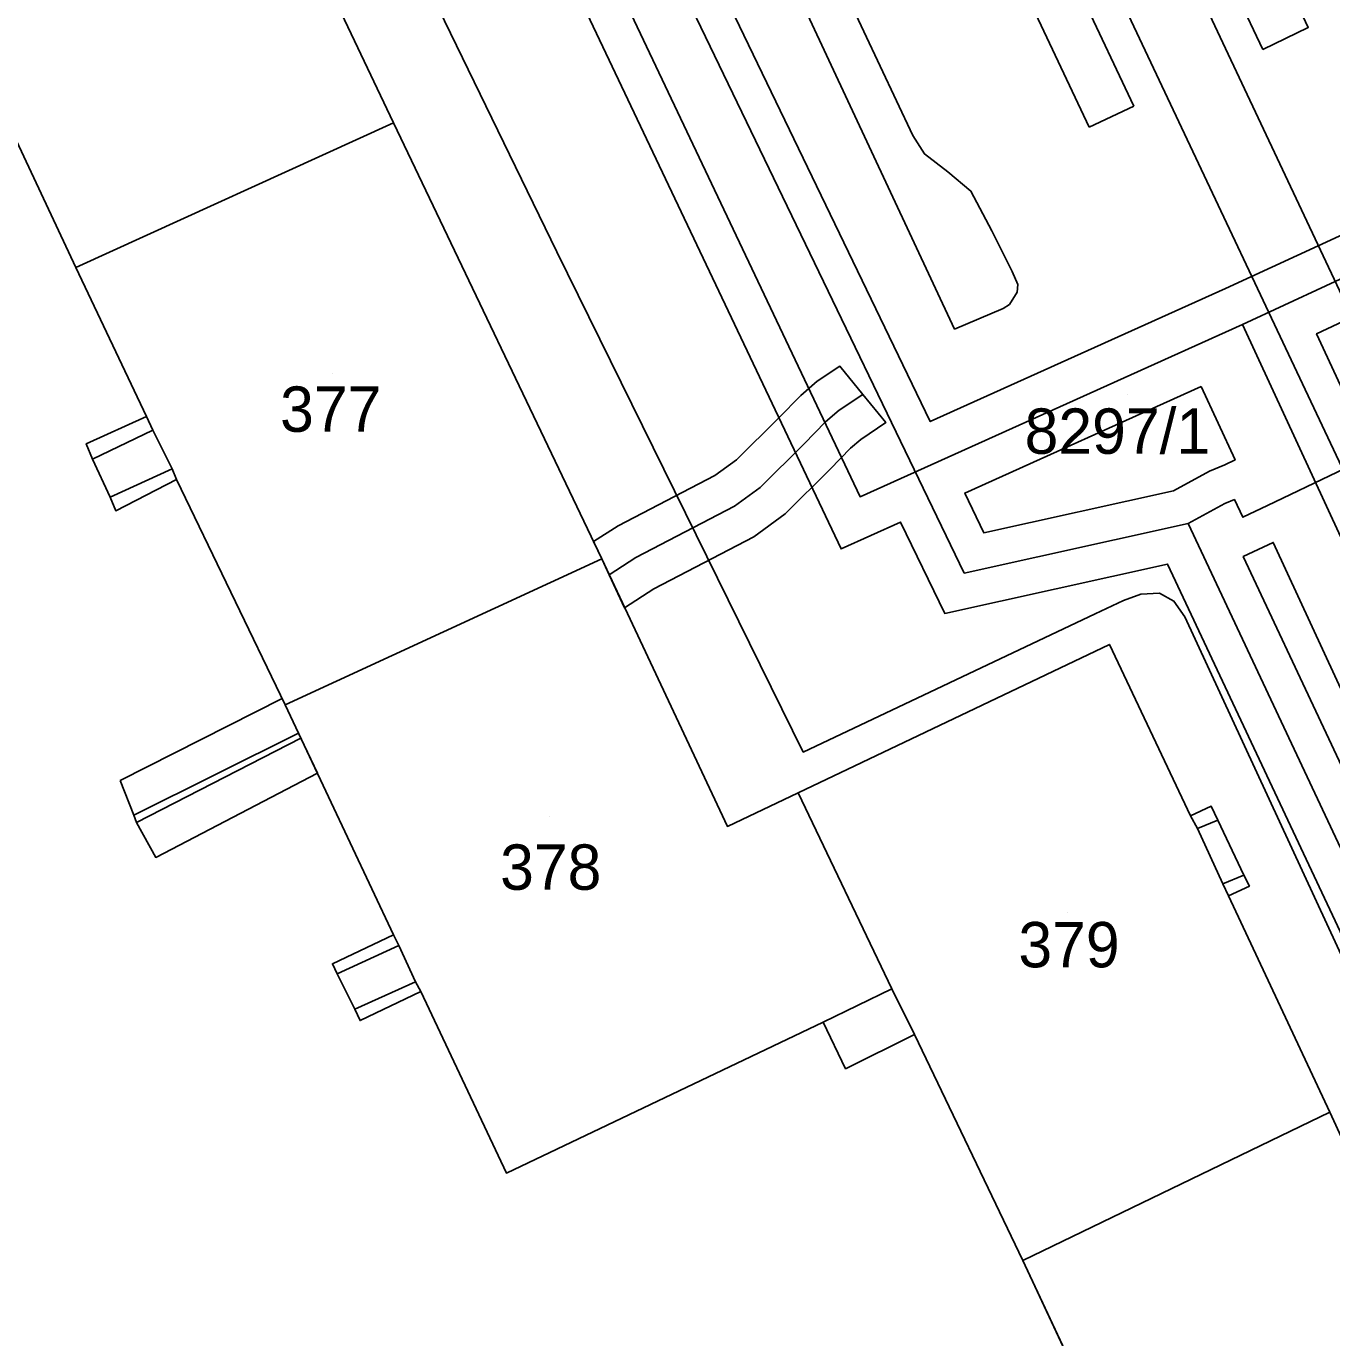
# Model space of a CAD drawing. Extents: x -264070 to -262271, y -1238894 to -1238141.
# Drawn here: x -263630.2 to -263572.7, y -1238773.8 to -1238716 of the extents above; entities that cross this region are included whole.
import ezdxf

# ---------------------------------------------------------------- set-up
doc = ezdxf.new("R2010")
doc.units = 0
for name, color, linetype in [('body_kn', 7, 'Continuous'), ('kladpar_druhypozemkov', 7, 'Continuous'), ('kladpar_hranice', 7, 'Continuous'), ('kladpar_parcelnecisla', 7, 'Continuous'), ('kladpar_plochy', 7, 'Continuous'), ('linie', 7, 'Continuous'), ('tarchy_linie', 7, 'Continuous'), ('zappar_hrandruhpozemk', 7, 'Continuous')]:
    doc.layers.add(name, color=color, linetype=linetype)

msp = doc.modelspace()

# ---------------------------------------------------------------- linework, layer by layer
at = {"layer": 'body_kn'}
for p, q in [((-263573.73, -1238716.08), (-263573.73, -1238716.08)), ((-263575.73, -1238717.06), (-263575.73, -1238717.06)), ((-263575.73, -1238717.06), (-263575.73, -1238717.06)), ((-263581.41, -1238719.56), (-263581.41, -1238719.56)), ((-263614.05, -1238720.29), (-263614.05, -1238720.29)), ((-263614.05, -1238720.29), (-263614.05, -1238720.29)), ((-263583.38, -1238720.48), (-263583.38, -1238720.48)), ((-263583.38, -1238720.48), (-263583.38, -1238720.48)), ((-263591.16, -1238720.84), (-263591.16, -1238720.84)), ((-263590.64, -1238721.66), (-263590.64, -1238721.66)), ((-263589.61, -1238722.45), (-263589.61, -1238722.45)), ((-263588.6, -1238723.3), (-263588.6, -1238723.3)), ((-263587.68, -1238725.05), (-263587.68, -1238725.05)), ((-263606.85, -1238725.97), (-263606.85, -1238725.97)), ((-263628.05, -1238726.67), (-263628.05, -1238726.67)), ((-263586.78, -1238726.84), (-263586.78, -1238726.84)), ((-263586.53, -1238727.41), (-263586.53, -1238727.41)), ((-263586.56, -1238727.76), (-263586.56, -1238727.76)), ((-263577.37, -1238727.59), (-263577.37, -1238727.59)), ((-263587.18, -1238728.48), (-263587.18, -1238728.48)), ((-263586.9, -1238728.3), (-263586.9, -1238728.3)), ((-263576.63, -1238729.18), (-263576.63, -1238729.18)), ((-263576.63, -1238729.18), (-263576.63, -1238729.18)), ((-263589.32, -1238729.38), (-263589.32, -1238729.38)), ((-263573.36, -1238729.59), (-263573.36, -1238729.59)), ((-263594.37, -1238731.02), (-263594.37, -1238731.02)), ((-263595.37, -1238731.68), (-263595.37, -1238731.68)), ((-263578.45, -1238731.92), (-263578.45, -1238731.92)), ((-263578.45, -1238731.92), (-263578.45, -1238731.92)), ((-263596.1, -1238732.31), (-263596.1, -1238732.31)), ((-263593.36, -1238732.26), (-263593.36, -1238732.26)), ((-263624.94, -1238733.24), (-263624.94, -1238733.24)), ((-263624.94, -1238733.24), (-263624.94, -1238733.24)), ((-263597.08, -1238733.31), (-263597.08, -1238733.31)), ((-263594.41, -1238732.96), (-263594.41, -1238732.96)), ((-263624.65, -1238733.84), (-263624.65, -1238733.84)), ((-263595, -1238733.47), (-263595, -1238733.47)), ((-263592.35, -1238733.5), (-263592.35, -1238733.5)), ((-263590.39, -1238733.46), (-263590.39, -1238733.46)), ((-263627.59, -1238734.44), (-263627.59, -1238734.44)), ((-263595.94, -1238734.44), (-263595.94, -1238734.44)), ((-263593.45, -1238734.25), (-263593.45, -1238734.25)), ((-263593.9, -1238734.63), (-263593.9, -1238734.63)), ((-263627.31, -1238735.11), (-263627.31, -1238735.11)), ((-263623.81, -1238735.54), (-263623.81, -1238735.54)), ((-263598.93, -1238735.15), (-263598.93, -1238735.15)), ((-263594.8, -1238735.56), (-263594.8, -1238735.56)), ((-263578.08, -1238735.64), (-263578.08, -1238735.64)), ((-263577.4, -1238735.37), (-263577.4, -1238735.37)), ((-263576.95, -1238735.15), (-263576.95, -1238735.15)), ((-263623.61, -1238736.02), (-263623.61, -1238736.02)), ((-263599.88, -1238735.84), (-263599.88, -1238735.84)), ((-263626.54, -1238736.79), (-263626.54, -1238736.79)), ((-263597.89, -1238736.37), (-263597.89, -1238736.37)), ((-263593.48, -1238736.77), (-263593.48, -1238736.77)), ((-263588.87, -1238736.61), (-263588.87, -1238736.61)), ((-263579.66, -1238736.51), (-263579.66, -1238736.51)), ((-263626.29, -1238737.39), (-263626.29, -1238737.39)), ((-263599.02, -1238737.19), (-263599.02, -1238737.19)), ((-263577.41, -1238737.07), (-263577.41, -1238737.07)), ((-263576.98, -1238736.9), (-263576.98, -1238736.9)), ((-263575.52, -1238737.16), (-263575.52, -1238737.16)), ((-263596.79, -1238737.53), (-263596.79, -1238737.53)), ((-263591.7, -1238737.89), (-263591.7, -1238737.89)), ((-263579.02, -1238737.95), (-263579.02, -1238737.95)), ((-263579.02, -1238737.95), (-263579.02, -1238737.95)), ((-263576.61, -1238737.68), (-263576.61, -1238737.68)), ((-263604.15, -1238738.06), (-263604.15, -1238738.06)), ((-263598.16, -1238738.54), (-263598.16, -1238738.54)), ((-263588.03, -1238738.36), (-263588.03, -1238738.36)), ((-263605.23, -1238738.75), (-263605.23, -1238738.75)), ((-263605.23, -1238738.75), (-263605.23, -1238738.75)), ((-263594.32, -1238739.07), (-263594.32, -1238739.07)), ((-263575.27, -1238738.79), (-263575.27, -1238738.79)), ((-263604.87, -1238739.51), (-263604.87, -1238739.51)), ((-263604.87, -1238739.51), (-263604.87, -1238739.51)), ((-263603.36, -1238739.45), (-263603.36, -1238739.45)), ((-263576.59, -1238739.41), (-263576.59, -1238739.41)), ((-263604.54, -1238740.21), (-263604.54, -1238740.21)), ((-263604.54, -1238740.21), (-263604.54, -1238740.21)), ((-263588.89, -1238740.14), (-263588.89, -1238740.14)), ((-263579.93, -1238739.74), (-263579.93, -1238739.74)), ((-263602.57, -1238740.84), (-263602.57, -1238740.84)), ((-263581.87, -1238741.35), (-263581.87, -1238741.35)), ((-263581.1, -1238741.07), (-263581.1, -1238741.07)), ((-263580.28, -1238741.02), (-263580.28, -1238741.02)), ((-263579.65, -1238741.37), (-263579.65, -1238741.37)), ((-263603.86, -1238741.67), (-263603.86, -1238741.67)), ((-263589.75, -1238741.92), (-263589.75, -1238741.92)), ((-263583.12, -1238741.94), (-263583.12, -1238741.94)), ((-263579.17, -1238742.07), (-263579.17, -1238742.07)), ((-263582.49, -1238743.28), (-263582.49, -1238743.28)), ((-263582.49, -1238743.28), (-263582.49, -1238743.28)), ((-263618.96, -1238745.67), (-263618.96, -1238745.67)), ((-263618.82, -1238745.95), (-263618.82, -1238745.95)), ((-263618.23, -1238747.2), (-263618.23, -1238747.2)), ((-263618.13, -1238747.42), (-263618.13, -1238747.42)), ((-263595.99, -1238748.03), (-263595.99, -1238748.03)), ((-263617.4, -1238748.96), (-263617.4, -1238748.96)), ((-263626.1, -1238749.28), (-263626.1, -1238749.28)), ((-263626.1, -1238749.28), (-263626.1, -1238749.28)), ((-263596.21, -1238749.82), (-263596.21, -1238749.82)), ((-263578, -1238750.42), (-263578, -1238750.42)), ((-263625.49, -1238750.81), (-263625.49, -1238750.81)), ((-263625.49, -1238750.81), (-263625.49, -1238750.81)), ((-263625.37, -1238751.14), (-263625.37, -1238751.14)), ((-263625.37, -1238751.14), (-263625.37, -1238751.14)), ((-263578.92, -1238750.84), (-263578.92, -1238750.84)), ((-263578.92, -1238750.84), (-263578.92, -1238750.84)), ((-263577.72, -1238751.03), (-263577.72, -1238751.03)), ((-263599.33, -1238751.31), (-263599.33, -1238751.31)), ((-263578.61, -1238751.4), (-263578.61, -1238751.4)), ((-263624.53, -1238752.67), (-263624.53, -1238752.67)), ((-263576.57, -1238753.46), (-263576.57, -1238753.46)), ((-263577.49, -1238753.84), (-263577.49, -1238753.84)), ((-263576.32, -1238753.94), (-263576.32, -1238753.94)), ((-263577.25, -1238754.37), (-263577.25, -1238754.37)), ((-263614.05, -1238756.08), (-263614.05, -1238756.08)), ((-263614.05, -1238756.08), (-263614.05, -1238756.08)), ((-263613.82, -1238756.55), (-263613.82, -1238756.55)), ((-263616.74, -1238757.36), (-263616.74, -1238757.36)), ((-263616.53, -1238757.81), (-263616.53, -1238757.81)), ((-263613.08, -1238758.16), (-263613.08, -1238758.16)), ((-263612.85, -1238758.59), (-263612.85, -1238758.59)), ((-263592.08, -1238758.46), (-263592.08, -1238758.46)), ((-263592.08, -1238758.46), (-263592.08, -1238758.46)), ((-263615.75, -1238759.36), (-263615.75, -1238759.36)), ((-263615.52, -1238759.87), (-263615.52, -1238759.87)), ((-263595.11, -1238759.94), (-263595.11, -1238759.94)), ((-263591.08, -1238760.48), (-263591.08, -1238760.48)), ((-263594.12, -1238761.99), (-263594.12, -1238761.99)), ((-263572.78, -1238763.9), (-263572.78, -1238763.9)), ((-263572.78, -1238763.9), (-263572.78, -1238763.9)), ((-263609.07, -1238766.59), (-263609.07, -1238766.59)), ((-263586.31, -1238770.44), (-263586.31, -1238770.44))]:
    msp.add_line(p, q, dxfattribs=at)
at = {"layer": 'kladpar_druhypozemkov'}
for p, q in [((-263616.74, -1238731.36), (-263616.74, -1238731.36)), ((-263581.69, -1238732.28), (-263581.69, -1238732.28)), ((-263607.19, -1238750.86), (-263607.19, -1238750.86)), ((-263584.34, -1238755.11), (-263584.34, -1238755.11))]:
    msp.add_line(p, q, dxfattribs=at)
at = {"layer": 'kladpar_hranice'}
for points in [[(-263623.38, -1238700.66), (-263614.05, -1238720.29), (-263628.05, -1238726.67), (-263631.1, -1238720.14), (-263633.83, -1238721.38), (-263634.06, -1238720.89), (-263634.93, -1238719.07), (-263635.13, -1238718.65), (-263632.47, -1238717.36), (-263637.15, -1238707.22), (-263632.64, -1238705.06), (-263623.38, -1238700.66)], [(-263568.38, -1238773.44), (-263572.78, -1238763.9), (-263577.25, -1238754.37), (-263576.32, -1238753.94), (-263576.57, -1238753.46), (-263577.72, -1238751.03), (-263578, -1238750.42), (-263578.92, -1238750.84), (-263582.49, -1238743.28), (-263596.21, -1238749.82), (-263599.33, -1238751.31), (-263604.87, -1238739.51), (-263614.05, -1238720.29), (-263623.38, -1238700.66)], [(-263631.1, -1238720.14), (-263628.05, -1238726.67), (-263624.94, -1238733.24), (-263627.59, -1238734.44), (-263627.31, -1238735.11), (-263626.54, -1238736.79), (-263626.29, -1238737.39), (-263623.61, -1238736.02), (-263618.82, -1238745.95), (-263614.05, -1238756.08), (-263616.74, -1238757.36), (-263616.53, -1238757.81), (-263615.75, -1238759.36), (-263615.52, -1238759.87), (-263612.85, -1238758.59), (-263609.07, -1238766.59), (-263595.11, -1238759.94), (-263594.12, -1238761.99), (-263591.08, -1238760.48), (-263586.31, -1238770.44), (-263581.71, -1238780.26)], [(-263614.05, -1238720.29), (-263604.87, -1238739.51), (-263618.82, -1238745.95), (-263623.61, -1238736.02), (-263626.29, -1238737.39), (-263626.54, -1238736.79), (-263627.31, -1238735.11), (-263627.59, -1238734.44), (-263624.94, -1238733.24), (-263628.05, -1238726.67), (-263614.05, -1238720.29)], [(-263604.87, -1238739.51), (-263599.33, -1238751.31), (-263596.21, -1238749.82), (-263592.08, -1238758.46), (-263595.11, -1238759.94), (-263609.07, -1238766.59), (-263612.85, -1238758.59), (-263615.52, -1238759.87), (-263615.75, -1238759.36), (-263616.53, -1238757.81), (-263616.74, -1238757.36), (-263614.05, -1238756.08), (-263618.82, -1238745.95), (-263604.87, -1238739.51)], [(-263582.49, -1238743.28), (-263578.92, -1238750.84), (-263578, -1238750.42), (-263577.72, -1238751.03), (-263576.57, -1238753.46), (-263576.32, -1238753.94), (-263577.25, -1238754.37), (-263572.78, -1238763.9), (-263586.31, -1238770.44), (-263591.08, -1238760.48), (-263594.12, -1238761.99), (-263595.11, -1238759.94), (-263592.08, -1238758.46), (-263596.21, -1238749.82), (-263582.49, -1238743.28)], [(-263572.78, -1238763.9), (-263568.38, -1238773.44), (-263567.32, -1238772.95), (-263567.01, -1238773.58), (-263565.91, -1238776.05), (-263565.7, -1238776.49), (-263566.75, -1238776.92), (-263563.68, -1238783.43), (-263577.16, -1238789.7), (-263580.42, -1238783.02), (-263583.04, -1238784.32), (-263583.25, -1238783.79), (-263584.07, -1238782.13), (-263584.34, -1238781.62), (-263581.71, -1238780.26), (-263586.31, -1238770.44), (-263572.78, -1238763.9)]]:
    msp.add_lwpolyline(points, dxfattribs=at)
at = {"layer": 'kladpar_plochy'}
for p, q in [((-263631.1, -1238720.14), (-263628.05, -1238726.67)), ((-263628.05, -1238726.67), (-263624.94, -1238733.24)), ((-263624.94, -1238733.24), (-263627.59, -1238734.44)), ((-263627.59, -1238734.44), (-263627.31, -1238735.11)), ((-263627.31, -1238735.11), (-263626.54, -1238736.79)), ((-263626.29, -1238737.39), (-263623.61, -1238736.02)), ((-263623.61, -1238736.02), (-263618.82, -1238745.95)), ((-263626.54, -1238736.79), (-263626.29, -1238737.39)), ((-263618.82, -1238745.95), (-263614.05, -1238756.08)), ((-263614.05, -1238756.08), (-263616.74, -1238757.36)), ((-263616.74, -1238757.36), (-263616.53, -1238757.81)), ((-263616.53, -1238757.81), (-263615.75, -1238759.36)), ((-263615.52, -1238759.87), (-263612.85, -1238758.59)), ((-263612.85, -1238758.59), (-263609.07, -1238766.59)), ((-263615.75, -1238759.36), (-263615.52, -1238759.87)), ((-263609.07, -1238766.59), (-263595.11, -1238759.94)), ((-263595.11, -1238759.94), (-263594.12, -1238761.99)), ((-263594.12, -1238761.99), (-263591.08, -1238760.48)), ((-263591.08, -1238760.48), (-263586.31, -1238770.44)), ((-263586.31, -1238770.44), (-263581.71, -1238780.26))]:
    msp.add_line(p, q, dxfattribs=at)
for points in [[(-263623.38, -1238700.66), (-263614.05, -1238720.29), (-263628.05, -1238726.67), (-263631.1, -1238720.14), (-263633.83, -1238721.38), (-263634.06, -1238720.89), (-263634.93, -1238719.07), (-263635.13, -1238718.65), (-263632.47, -1238717.36), (-263637.15, -1238707.22), (-263632.64, -1238705.06)], [(-263614.05, -1238720.29), (-263604.87, -1238739.51), (-263618.82, -1238745.95), (-263623.61, -1238736.02), (-263626.29, -1238737.39), (-263626.54, -1238736.79), (-263627.31, -1238735.11), (-263627.59, -1238734.44), (-263624.94, -1238733.24), (-263628.05, -1238726.67)], [(-263604.87, -1238739.51), (-263599.33, -1238751.31), (-263596.21, -1238749.82), (-263592.08, -1238758.46), (-263595.11, -1238759.94), (-263609.07, -1238766.59), (-263612.85, -1238758.59), (-263615.52, -1238759.87), (-263615.75, -1238759.36), (-263616.53, -1238757.81), (-263616.74, -1238757.36), (-263614.05, -1238756.08), (-263618.82, -1238745.95)], [(-263582.49, -1238743.28), (-263578.92, -1238750.84), (-263578, -1238750.42), (-263577.72, -1238751.03), (-263576.57, -1238753.46), (-263576.32, -1238753.94), (-263577.25, -1238754.37), (-263572.78, -1238763.9), (-263586.31, -1238770.44), (-263591.08, -1238760.48), (-263594.12, -1238761.99), (-263595.11, -1238759.94), (-263592.08, -1238758.46), (-263596.21, -1238749.82)], [(-263572.78, -1238763.9), (-263568.38, -1238773.44), (-263567.32, -1238772.95), (-263567.01, -1238773.58), (-263565.91, -1238776.05), (-263565.7, -1238776.49), (-263566.75, -1238776.92), (-263563.68, -1238783.43), (-263577.16, -1238789.7), (-263580.42, -1238783.02), (-263583.04, -1238784.32), (-263583.25, -1238783.79), (-263584.07, -1238782.13), (-263584.34, -1238781.62), (-263581.71, -1238780.26), (-263586.31, -1238770.44)]]:
    msp.add_lwpolyline(points, close=True, dxfattribs=at)
msp.add_lwpolyline([(-263568.38, -1238773.44), (-263572.78, -1238763.9), (-263577.25, -1238754.37), (-263576.32, -1238753.94), (-263576.57, -1238753.46), (-263577.72, -1238751.03), (-263578, -1238750.42), (-263578.92, -1238750.84), (-263582.49, -1238743.28), (-263596.21, -1238749.82), (-263599.33, -1238751.31), (-263604.87, -1238739.51), (-263614.05, -1238720.29), (-263623.38, -1238700.66)], dxfattribs=at)
at = {"layer": 'linie'}
for p, q in [((-263689.35, -1238479.53), (-263551.75, -1238771.36)), ((-263554.69, -1238772.72), (-263692.34, -1238480.82))]:
    msp.add_line(p, q, dxfattribs=at)
at = {"layer": 'tarchy_linie'}
for p, q in [((-263625.49, -1238750.81), (-263618.23, -1238747.2)), ((-263625.37, -1238751.14), (-263618.13, -1238747.42))]:
    msp.add_line(p, q, dxfattribs=at)
for points in [[(-263660.58, -1238602.63), (-263651.39, -1238621.79), (-263641.71, -1238630.62), (-263588.89, -1238740.14), (-263579.02, -1238737.95), (-263577.41, -1238737.07), (-263576.98, -1238736.9), (-263576.61, -1238737.68), (-263575.52, -1238737.16), (-263566.31, -1238732.75), (-263566.78, -1238731.77), (-263566.23, -1238731.51), (-263558.58, -1238727.98)], [(-263709.12, -1238667.95), (-263707.52, -1238641.35), (-263681.4, -1238629.12), (-263661.53, -1238620.2), (-263640.3, -1238637.56), (-263618.59, -1238683.83), (-263593.48, -1238736.77), (-263576.63, -1238729.18), (-263561.94, -1238722.36)], [(-263640.45, -1238629.67), (-263590.39, -1238733.46), (-263577.37, -1238727.59), (-263562.89, -1238720.92)], [(-263551.78, -1238799.64), (-263579.93, -1238739.74), (-263589.75, -1238741.92), (-263591.7, -1238737.89), (-263594.32, -1238739.07), (-263620.17, -1238684.58)], [(-263560.99, -1238723.79), (-263573.36, -1238729.59), (-263571.54, -1238733.51)], [(-263576.63, -1238729.18), (-263552.51, -1238781.33), (-263534.55, -1238778.56)], [(-263605.23, -1238738.75), (-263604.15, -1238738.06), (-263599.88, -1238735.84), (-263598.93, -1238735.15), (-263597.08, -1238733.31), (-263596.1, -1238732.31), (-263595.37, -1238731.68), (-263594.37, -1238731.02), (-263593.36, -1238732.26), (-263592.35, -1238733.5), (-263593.45, -1238734.25), (-263593.9, -1238734.63), (-263594.8, -1238735.56), (-263596.79, -1238737.53), (-263598.16, -1238738.54), (-263602.57, -1238740.84), (-263603.86, -1238741.67), (-263604.54, -1238740.21), (-263604.87, -1238739.51), (-263605.23, -1238738.75)], [(-263578.45, -1238731.92), (-263576.95, -1238735.15), (-263577.4, -1238735.37), (-263578.08, -1238735.64), (-263579.66, -1238736.51), (-263588.03, -1238738.36), (-263588.87, -1238736.61), (-263578.45, -1238731.92)], [(-263604.54, -1238740.21), (-263603.36, -1238739.45), (-263599.02, -1238737.19), (-263597.89, -1238736.37), (-263595.94, -1238734.44), (-263595, -1238733.47), (-263594.41, -1238732.96), (-263593.36, -1238732.26)], [(-263579.02, -1238737.95), (-263550.07, -1238799.58), (-263554.4, -1238810.89), (-263554.47, -1238811.18), (-263557.44, -1238810.42), (-263557.92, -1238810.24), (-263558.18, -1238811.03)], [(-263554.17, -1238784.42), (-263575.27, -1238738.79), (-263576.59, -1238739.41), (-263548.36, -1238799.52)], [(-263626.1, -1238749.28), (-263618.96, -1238745.67), (-263618.82, -1238745.95), (-263618.23, -1238747.2), (-263618.13, -1238747.42), (-263617.4, -1238748.96), (-263624.53, -1238752.67), (-263625.37, -1238751.14), (-263625.49, -1238750.81), (-263626.1, -1238749.28)]]:
    msp.add_lwpolyline(points, dxfattribs=at)
at = {"layer": 'zappar_hrandruhpozemk'}
for p, q in [((-263575.73, -1238717.06), (-263597.84, -1238670.24)), ((-263603.45, -1238672.75), (-263581.41, -1238719.56)), ((-263618.29, -1238702.44), (-263606.85, -1238725.97)), ((-263599.78, -1238702.54), (-263591.16, -1238720.84)), ((-263581.41, -1238719.56), (-263583.38, -1238720.48)), ((-263624.94, -1238733.24), (-263624.65, -1238733.84)), ((-263624.65, -1238733.84), (-263627.31, -1238735.11)), ((-263624.65, -1238733.84), (-263623.81, -1238735.54)), ((-263623.81, -1238735.54), (-263626.54, -1238736.79)), ((-263623.81, -1238735.54), (-263623.61, -1238736.02)), ((-263578.92, -1238750.84), (-263578.61, -1238751.4)), ((-263578.61, -1238751.4), (-263577.72, -1238751.03)), ((-263578.61, -1238751.4), (-263577.49, -1238753.84)), ((-263577.49, -1238753.84), (-263576.57, -1238753.46)), ((-263577.49, -1238753.84), (-263577.25, -1238754.37)), ((-263614.05, -1238756.08), (-263613.82, -1238756.55)), ((-263613.82, -1238756.55), (-263616.53, -1238757.81)), ((-263613.82, -1238756.55), (-263613.08, -1238758.16)), ((-263613.08, -1238758.16), (-263615.75, -1238759.36)), ((-263613.08, -1238758.16), (-263612.85, -1238758.59)), ((-263592.08, -1238758.46), (-263591.08, -1238760.48))]:
    msp.add_line(p, q, dxfattribs=at)
for points in [[(-263597.84, -1238670.24), (-263595.8, -1238669.29), (-263573.73, -1238716.08), (-263575.73, -1238717.06)], [(-263583.38, -1238720.48), (-263605.47, -1238673.69), (-263603.45, -1238672.75)], [(-263591.16, -1238720.84), (-263590.64, -1238721.66), (-263589.61, -1238722.45), (-263588.6, -1238723.3), (-263587.68, -1238725.05), (-263586.78, -1238726.84), (-263586.53, -1238727.41), (-263586.56, -1238727.76), (-263586.9, -1238728.3), (-263587.18, -1238728.48), (-263589.32, -1238729.38), (-263596.74, -1238713.48)], [(-263606.85, -1238725.97), (-263595.99, -1238748.03), (-263583.12, -1238741.94), (-263581.87, -1238741.35), (-263581.1, -1238741.07), (-263580.28, -1238741.02), (-263579.65, -1238741.37), (-263579.17, -1238742.07), (-263564.57, -1238773.64)]]:
    msp.add_lwpolyline(points, dxfattribs=at)

# ---------------------------------------------------------------- texts
at = {"layer": 'kladpar_parcelnecisla'}
for s, p in [('377', (-263619.047, -1238733.91)), ('8297/1', (-263586.231, -1238734.88)), ('378', (-263609.348, -1238754.1)), ('379', (-263586.504, -1238757.52))]:
    msp.add_text(s, height=2, dxfattribs=at).set_placement(p)

doc.saveas('drawing.dxf')
